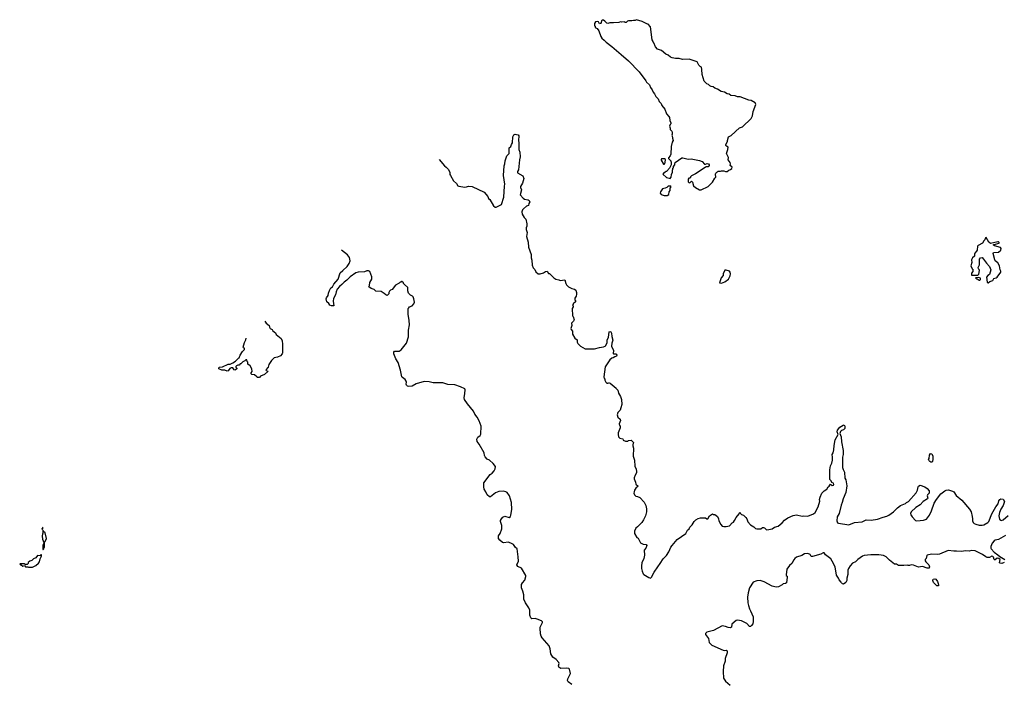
# Model space of a CAD drawing. Extents: x 1862350 to 2057294, y 212041 to 437318.
# Tile 261 of 301: x 1946142 to 1963487, y 395467 to 407150. Entities that reach past the tile are written whole.
import ezdxf

# ---------------------------------------------------------------- set-up
doc = ezdxf.new("R2010")
doc.units = 0

msp = doc.modelspace()

# ---------------------------------------------------------------- linework, layer by layer
at = {"layer": '0CON10XD'}
for points in [[(1958115, 404152), (1958145, 404153), (1958268, 404215), (1958345, 404288), (1958385, 404360), (1958402, 404378), (1958398, 404432), (1958403, 404447), (1958422, 404468), (1958435, 404470), (1958448, 404482), (1958485, 404482), (1958505, 404490), (1958545, 404488), (1958575, 404478), (1958605, 404480), (1958635, 404500), (1958665, 404510), (1958688, 404532), (1958690, 404555), (1958660, 404585), (1958662, 404615), (1958657, 404637), (1958625, 404680), (1958628, 404725), (1958593, 404793), (1958618, 404865), (1958620, 404905), (1958591, 404921), (1958582, 404935), (1958582, 404955), (1958608, 405005), (1958608, 405025), (1958628, 405085), (1958675, 405110), (1958820, 405245), (1958875, 405263), (1959025, 405410), (1959049, 405455), (1959064, 405536), (1959109, 405655), (1959106, 405676), (1959096, 405686), (1959025, 405727), (1958985, 405733), (1958835, 405790), (1958785, 405792), (1958745, 405807), (1958670, 405815), (1958639, 405839), (1958605, 405847), (1958555, 405872), (1958500, 405885), (1958435, 405927), (1958386, 405946), (1958357, 405967), (1958325, 405972), (1958300, 405985), (1958275, 406008), (1958245, 406023), (1958202, 406065), (1958167, 406187), (1958160, 406275), (1958150, 406315), (1958130, 406325), (1958105, 406350), (1958076, 406406), (1957935, 406453), (1957815, 406450), (1957758, 406468), (1957695, 406467), (1957635, 406478), (1957609, 406489), (1957566, 406526), (1957524, 406544), (1957445, 406608), (1957415, 406622), (1957375, 406630), (1957342, 406675), (1957315, 406740), (1957300, 406755), (1957300, 406765), (1957283, 406793), (1957252, 407022), (1957215, 407070), (1957187, 407077), (1957105, 407118), (1957005, 407150), (1956982, 407138), (1956955, 407138), (1956925, 407128), (1956868, 407132), (1956850, 407125), (1956825, 407100), (1956805, 407100), (1956795, 407110), (1956745, 407108), (1956725, 407112), (1956695, 407102), (1956605, 407092), (1956535, 407092), (1956505, 407083), (1956485, 407090), (1956450, 407125), (1956425, 407140), (1956405, 407140), (1956392, 407128), (1956387, 407103), (1956375, 407082), (1956355, 407080), (1956335, 407110), (1956315, 407118), (1956285, 407110), (1956270, 407085), (1956270, 407045), (1956277, 407037), (1956280, 407015), (1956313, 406993), (1956346, 406956), (1956379, 406855), (1956395, 406823), (1956440, 406790), (1956472, 406752), (1956570, 406680), (1956738, 406538), (1956864, 406425), (1957053, 406233), (1957171, 406071), (1957185, 406050), (1957234, 406005), (1957254, 405955), (1957283, 405915), (1957303, 405873), (1957326, 405845), (1957347, 405795), (1957390, 405755), (1957409, 405709), (1957441, 405675), (1957455, 405642), (1957507, 405575), (1957535, 405490), (1957575, 405448), (1957586, 405426), (1957592, 405375), (1957612, 405335), (1957612, 405318), (1957600, 405305), (1957590, 405275), (1957602, 405242), (1957602, 405215), (1957630, 405185), (1957637, 405167), (1957638, 405135), (1957630, 405115), (1957636, 405106), (1957640, 405065), (1957652, 405025), (1957638, 404995), (1957618, 404915), (1957613, 404785), (1957602, 404755), (1957573, 404717), (1957572, 404705), (1957610, 404665), (1957610, 404655), (1957620, 404645), (1957620, 404595), (1957610, 404585), (1957590, 404535), (1957535, 404480), (1957525, 404480), (1957508, 404462), (1957492, 404458), (1957472, 404432), (1957535, 404370), (1957585, 404360), (1957598, 404352), (1957620, 404375), (1957622, 404425), (1957640, 404465), (1957640, 404505), (1957650, 404515), (1957650, 404535), (1957657, 404543), (1957660, 404565), (1957680, 404595), (1957680, 404615), (1957690, 404635), (1957805, 404718), (1957825, 404720), (1957870, 404705), (1957915, 404692), (1957972, 404702), (1958119, 404669), (1958163, 404653), (1958208, 404608), (1958225, 404608), (1958255, 404618), (1958275, 404610), (1958290, 404595), (1958288, 404582), (1958268, 404562), (1958235, 404558), (1958215, 404548), (1958045, 404437), (1957975, 404400), (1957960, 404385), (1957958, 404372), (1957945, 404360), (1957932, 404358), (1957920, 404345), (1957920, 404295), (1957932, 404282), (1957945, 404280), (1957975, 404310), (1957992, 404292), (1958012, 404225), (1958044, 404194), (1958115, 404152)], [(1953532, 404691), (1953625, 404579), (1953656, 404555), (1953688, 404518), (1953720, 404465), (1953720, 404425), (1953728, 404405), (1953784, 404314), (1953834, 404264), (1953858, 404228), (1953875, 404219), (1953984, 404204), (1954014, 404206), (1954045, 404218), (1954115, 404214), (1954324, 404114), (1954386, 404036), (1954403, 404003), (1954426, 403985), (1954490, 403875), (1954515, 403850), (1954535, 403851), (1954585, 403872), (1954631, 403899), (1954670, 404025), (1954681, 404219), (1954689, 404255), (1954666, 404405), (1954676, 404575), (1954689, 404615), (1954693, 404667), (1954726, 404754), (1954767, 404795), (1954767, 404893), (1954791, 404919), (1954805, 404952), (1954821, 404985), (1954831, 405085), (1954848, 405122), (1954867, 405133), (1954895, 405130), (1954921, 405121), (1954932, 405105), (1954927, 405025), (1954934, 404984), (1954936, 404865), (1954952, 404815), (1954956, 404735), (1954945, 404685), (1954929, 404505), (1954913, 404475), (1954912, 404455), (1955003, 404403), (1955020, 404355), (1954998, 404272), (1954963, 404215), (1954963, 404195), (1954979, 404155), (1954960, 404065), (1955012, 404005), (1955035, 403993), (1955097, 403977), (1955116, 403965), (1955126, 403945), (1955110, 403915), (1955103, 403877), (1955072, 403865), (1955015, 403823), (1954999, 403805), (1954991, 403785), (1954989, 403765), (1954996, 403725), (1955030, 403665), (1955057, 403637), (1955078, 403555), (1955074, 403515), (1955064, 403485), (1955066, 403455), (1955080, 403405), (1955072, 403335), (1955096, 403235), (1955106, 403145), (1955150, 403015), (1955154, 402955), (1955166, 402915), (1955167, 402827), (1955185, 402780), (1955215, 402750), (1955235, 402710), (1955278, 402678), (1955312, 402678), (1955367, 402693), (1955403, 402717), (1955435, 402720), (1955455, 402680), (1955475, 402680), (1955550, 402605), (1955585, 402582), (1955642, 402572), (1955665, 402560), (1955745, 402570), (1955760, 402505), (1955775, 402480), (1955810, 402445), (1955870, 402415), (1955915, 402408), (1955937, 402387), (1955948, 402345), (1955948, 402315), (1955943, 402285), (1955920, 402245), (1955920, 402215), (1955930, 402205), (1955930, 402185), (1955890, 402145), (1955890, 402135), (1955880, 402125), (1955890, 402115), (1955890, 402095), (1955872, 402065), (1955880, 401935), (1955892, 401922), (1955908, 401865), (1955895, 401840), (1955862, 401805), (1955867, 401765), (1955855, 401730), (1955852, 401715), (1955858, 401698), (1955880, 401665), (1955882, 401615), (1955922, 401545), (1955960, 401515), (1955964, 401474), (1955975, 401450), (1956018, 401405), (1956105, 401353), (1956265, 401357), (1956355, 401380), (1956425, 401388), (1956455, 401402), (1956468, 401415), (1956492, 401465), (1956492, 401515), (1956513, 401555), (1956523, 401655), (1956535, 401662), (1956556, 401655), (1956566, 401634), (1956572, 401575), (1956592, 401505), (1956573, 401455), (1956569, 401405), (1956600, 401325), (1956598, 401275), (1956605, 401268), (1956645, 401268), (1956655, 401262), (1956663, 401245), (1956655, 401224), (1956624, 401216), (1956595, 401196), (1956570, 401190), (1956537, 401163), (1956455, 401038), (1956430, 400865), (1956440, 400835), (1956450, 400825), (1956450, 400805), (1956465, 400770), (1956485, 400750), (1956507, 400753), (1956515, 400760), (1956545, 400752), (1956650, 400665), (1956655, 400650), (1956680, 400625), (1956692, 400575), (1956726, 400516), (1956744, 400465), (1956746, 400375), (1956733, 400315), (1956717, 400275), (1956680, 400235), (1956668, 400195), (1956680, 400155), (1956720, 400115), (1956728, 400095), (1956702, 400035), (1956708, 400008), (1956717, 399997), (1956720, 399965), (1956682, 399875), (1956682, 399845), (1956693, 399803), (1956715, 399780), (1956765, 399770), (1956775, 399750), (1956815, 399732), (1956855, 399730), (1956865, 399740), (1956915, 399750), (1956952, 399705), (1956950, 399685), (1956940, 399675), (1956940, 399645), (1956956, 399605), (1956947, 399465), (1956973, 399393), (1956977, 399287), (1957003, 399235), (1957008, 399195), (1957007, 399175), (1956981, 399129), (1956968, 399085), (1956968, 399065), (1956989, 399009), (1956994, 398974), (1957038, 398935), (1956998, 398905), (1956972, 398865), (1956968, 398835), (1956962, 398815), (1956970, 398785), (1956995, 398760), (1957027, 398757), (1957065, 398738), (1957144, 398654), (1957170, 398595), (1957186, 398536), (1957184, 398485), (1957164, 398415), (1957128, 398342), (1957101, 398299), (1957025, 398220), (1956995, 398198), (1956973, 398143), (1956972, 398105), (1957013, 398035), (1957035, 398020), (1957050, 398000), (1957075, 397938), (1957125, 397917), (1957175, 397908), (1957188, 397895), (1957169, 397845), (1957141, 397809), (1957146, 397725), (1957134, 397665), (1957104, 397585), (1957096, 397535), (1957096, 397485), (1957105, 397440), (1957123, 397395), (1957135, 397382), (1957225, 397328), (1957255, 397320), (1957274, 397336), (1957321, 397425), (1957381, 397519), (1957426, 397574), (1957477, 397655), (1957535, 397718), (1957575, 397782), (1957612, 397865), (1957635, 397894), (1957724, 397996), (1957874, 398106), (1957905, 398162), (1957934, 398186), (1957945, 398217), (1957986, 398254), (1958023, 398317), (1958055, 398346), (1958095, 398368), (1958135, 398378), (1958225, 398378), (1958245, 398362), (1958265, 398362), (1958294, 398416), (1958345, 398448), (1958355, 398440), (1958387, 398437), (1958436, 398406), (1958452, 398365), (1958458, 398325), (1958492, 398262), (1958518, 398235), (1958545, 398226), (1958585, 398227), (1958645, 398240), (1958695, 398292), (1958715, 398302), (1958736, 398334), (1958762, 398388), (1958818, 398452), (1958825, 398480), (1958832, 398462), (1958855, 398440), (1958890, 398425), (1958936, 398386), (1958950, 398365), (1958967, 398307), (1959017, 398257), (1959074, 398224), (1959104, 398194), (1959125, 398188), (1959195, 398188), (1959228, 398212), (1959245, 398212), (1959265, 398203), (1959295, 398171), (1959337, 398173), (1959395, 398189), (1959437, 398213), (1959505, 398232), (1959575, 398291), (1959615, 398337), (1959675, 398379), (1959765, 398420), (1959825, 398434), (1959925, 398411), (1959955, 398416), (1960025, 398410), (1960125, 398448), (1960154, 398476), (1960207, 398575), (1960237, 398675), (1960232, 398705), (1960243, 398743), (1960272, 398815), (1960315, 398857), (1960358, 398882), (1960383, 398925), (1960401, 398939), (1960425, 398972), (1960455, 398951), (1960475, 398954), (1960482, 398965), (1960478, 398988), (1960451, 399001), (1960439, 399029), (1960413, 399055), (1960411, 399225), (1960424, 399295), (1960449, 399345), (1960460, 399395), (1960462, 399445), (1960456, 399495), (1960472, 399525), (1960486, 399575), (1960488, 399655), (1960508, 399752), (1960560, 399845), (1960542, 399895), (1960547, 399925), (1960592, 399978), (1960645, 400012), (1960667, 400017), (1960678, 399995), (1960680, 399955), (1960655, 399932), (1960620, 399915), (1960603, 399897), (1960590, 399865), (1960613, 399805), (1960619, 399715), (1960650, 399565), (1960650, 399495), (1960637, 399447), (1960634, 399264), (1960645, 399230), (1960670, 399185), (1960678, 399078), (1960696, 399046), (1960710, 398945), (1960693, 398825), (1960647, 398715), (1960632, 398648), (1960611, 398605), (1960580, 398455), (1960543, 398395), (1960537, 398325), (1960551, 398291), (1960564, 398284), (1960745, 398258), (1960845, 398297), (1960985, 398312), (1961055, 398342), (1961143, 398337), (1961255, 398354), (1961355, 398394), (1961415, 398407), (1961455, 398428), (1961536, 398484), (1961606, 398554), (1961660, 398595), (1961745, 398630), (1961763, 398647), (1961798, 398665), (1961935, 398822), (1961957, 398865), (1961968, 398925), (1961975, 398936), (1962005, 398954), (1962088, 398928), (1962128, 398898), (1962160, 398855), (1962162, 398815), (1962133, 398787), (1962130, 398765), (1962137, 398725), (1962132, 398715), (1962055, 398667), (1962004, 398606), (1961928, 398562), (1961843, 398485), (1961832, 398455), (1961838, 398435), (1961863, 398395), (1961923, 398333), (1961945, 398326), (1962065, 398336), (1962114, 398356), (1962167, 398425), (1962206, 398505), (1962252, 398638), (1962293, 398705), (1962370, 398805), (1962436, 398854), (1962465, 398868), (1962505, 398870), (1962575, 398852), (1962596, 398835), (1962637, 398775), (1962740, 398690), (1962875, 398533), (1962901, 398485), (1962921, 398405), (1962928, 398365), (1962926, 398325), (1962936, 398296), (1962958, 398278), (1962985, 398266), (1963045, 398252), (1963095, 398251), (1963125, 398256), (1963199, 398295), (1963216, 398314), (1963269, 398451), (1963338, 398572), (1963380, 398625), (1963393, 398677)], [(1957495, 404604), (1957506, 404615), (1957519, 404675), (1957516, 404686), (1957498, 404698), (1957455, 404702), (1957445, 404698), (1957440, 404685), (1957443, 404675), (1957485, 404609), (1957495, 404604)], [(1957545, 404052), (1957578, 404075), (1957583, 404117), (1957600, 404145), (1957600, 404185), (1957620, 404205), (1957615, 404220), (1957563, 404217), (1957540, 404195), (1957515, 404182), (1957465, 404170), (1957428, 404122), (1957422, 404095), (1957442, 404075), (1957495, 404053), (1957545, 404052)], [(1963195, 402518), (1963205, 402520), (1963230, 402540), (1963285, 402559), (1963304, 402596), (1963345, 402605), (1963363, 402615), (1963426, 402705), (1963426, 402725), (1963416, 402746), (1963404, 402815), (1963375, 402867), (1963328, 402905), (1963318, 402925), (1963290, 403035), (1963298, 403052), (1963385, 403056), (1963428, 403095), (1963430, 403120), (1963417, 403137), (1963315, 403170), (1963292, 403185), (1963306, 403194), (1963395, 403214), (1963395, 403230), (1963385, 403240), (1963375, 403241), (1963245, 403207), (1963215, 403232), (1963165, 403316), (1963155, 403308), (1963143, 403275), (1963125, 403255), (1963105, 403217), (1963025, 403175), (1963015, 403165), (1963007, 403093), (1962997, 403073), (1962965, 403040), (1962961, 403021), (1962964, 402985), (1962929, 402955), (1962911, 402925), (1962916, 402875), (1962898, 402815), (1962922, 402762), (1962940, 402745), (1962930, 402735), (1962930, 402715), (1962910, 402685), (1962910, 402655), (1962915, 402650), (1963005, 402650), (1963020, 402655), (1963035, 402670), (1963050, 402735), (1963045, 402750), (1963030, 402765), (1963028, 402785), (1963047, 402835), (1963052, 402935), (1963065, 402958), (1963095, 402962), (1963122, 402935), (1963170, 402865), (1963224, 402804), (1963248, 402745), (1963226, 402664), (1963194, 402646), (1963174, 402616), (1963185, 402530), (1963195, 402518)], [(1955868, 395448), (1955805, 395494), (1955792, 395515), (1955798, 395545), (1955843, 395637), (1955828, 395715), (1955815, 395726), (1955771, 395731), (1955676, 395726), (1955641, 395751), (1955636, 395775), (1955646, 395815), (1955641, 395835), (1955595, 395886), (1955536, 395926), (1955498, 395985), (1955485, 396075), (1955469, 396125), (1955348, 396265), (1955330, 396295), (1955318, 396338), (1955309, 396435), (1955313, 396457), (1955354, 396535), (1955351, 396551), (1955334, 396564), (1955260, 396595), (1955223, 396607), (1955165, 396602), (1955145, 396620), (1955128, 396668), (1955127, 396755), (1955110, 396795), (1955052, 396882), (1955020, 396945), (1955020, 397025), (1955006, 397086), (1954979, 397149), (1954984, 397206), (1955000, 397235), (1955038, 397282), (1955058, 397345), (1955056, 397365), (1954979, 397495), (1954915, 397524), (1954898, 397555), (1954926, 397615), (1954924, 397695), (1954907, 397835), (1954878, 397858), (1954838, 397908), (1954815, 397924), (1954755, 397949), (1954665, 397940), (1954645, 397944), (1954597, 397987), (1954577, 398015), (1954579, 398065), (1954604, 398105), (1954634, 398185), (1954633, 398245), (1954611, 398315), (1954614, 398335), (1954630, 398365), (1954650, 398390), (1954685, 398409), (1954765, 398388), (1954785, 398402), (1954796, 398424), (1954812, 398525), (1954805, 398650), (1954770, 398765), (1954728, 398825), (1954705, 398839), (1954665, 398850), (1954585, 398844), (1954525, 398819), (1954435, 398752), (1954415, 398750), (1954374, 398785), (1954356, 398836), (1954326, 398885), (1954317, 398927), (1954320, 398995), (1954430, 399140), (1954463, 399167), (1954500, 399210), (1954516, 399245), (1954521, 399285), (1954485, 399334), (1954417, 399395), (1954374, 399414), (1954340, 399455), (1954330, 399475), (1954322, 399525), (1954236, 399675), (1954201, 399725), (1954197, 399763), (1954215, 399801), (1954255, 399832), (1954266, 399854), (1954271, 399995), (1954235, 400090), (1954202, 400155), (1954162, 400205), (1954137, 400257), (1954028, 400389), (1953980, 400465), (1953970, 400495), (1953984, 400566), (1953988, 400635), (1953983, 400653), (1953905, 400688), (1953805, 400722), (1953685, 400726), (1953594, 400754), (1953425, 400756), (1953356, 400776), (1953265, 400781), (1953125, 400739), (1953055, 400700), (1952995, 400690), (1952975, 400698), (1952956, 400715), (1952951, 400735), (1952956, 400766), (1952950, 400785), (1952931, 400815), (1952885, 400849), (1952875, 400864), (1952852, 400982), (1952806, 401116), (1952768, 401178), (1952730, 401265), (1952730, 401295), (1952745, 401314), (1952825, 401314), (1952863, 401335), (1952957, 401455), (1952988, 401565), (1952990, 401685), (1953010, 401780), (1953005, 401855), (1952983, 401965), (1952987, 402063), (1952994, 402076), (1953006, 402094), (1953055, 402112), (1953086, 402145), (1953097, 402175), (1953087, 402237), (1953075, 402270), (1953063, 402283), (1953025, 402302), (1952991, 402335), (1952979, 402375), (1952978, 402435), (1952920, 402485), (1952900, 402505), (1952900, 402515), (1952875, 402538), (1952865, 402540), (1952855, 402530), (1952845, 402530), (1952827, 402513), (1952762, 402475), (1952705, 402402), (1952675, 402390), (1952657, 402373), (1952642, 402345), (1952642, 402325), (1952635, 402310), (1952615, 402292), (1952594, 402304), (1952565, 402332), (1952510, 402365), (1952415, 402372), (1952388, 402398), (1952335, 402418), (1952290, 402445), (1952302, 402468), (1952310, 402525), (1952346, 402584), (1952347, 402625), (1952312, 402715), (1952289, 402729), (1952255, 402727), (1952215, 402713), (1952106, 402706), (1952065, 402696), (1951965, 402621), (1951907, 402563), (1951855, 402527), (1951815, 402489), (1951773, 402455), (1951735, 402404), (1951714, 402356), (1951707, 402305), (1951668, 402242), (1951661, 402195), (1951676, 402114), (1951635, 402110), (1951605, 402122), (1951587, 402155), (1951554, 402185), (1951542, 402235), (1951547, 402255), (1951577, 402293), (1951579, 402335), (1951600, 402385), (1951625, 402428), (1951655, 402447), (1951678, 402495), (1951749, 402581), (1951788, 402695), (1951835, 402732), (1951908, 402805), (1951944, 402856), (1951964, 402905), (1951952, 402965), (1951915, 403011), (1951810, 403090), (1951808, 403091)], [(1958505, 402514), (1958565, 402532), (1958626, 402584), (1958655, 402638), (1958663, 402675), (1958660, 402705), (1958645, 402722), (1958585, 402740), (1958565, 402740), (1958555, 402730), (1958532, 402675), (1958532, 402648), (1958501, 402605), (1958470, 402515), (1958505, 402514)], [(1963055, 402564), (1963068, 402575), (1963065, 402598), (1963035, 402610), (1962982, 402608), (1962995, 402590), (1963008, 402588), (1963044, 402564), (1963055, 402564)], [(1950459, 401844), (1950485, 401808), (1950536, 401766), (1950544, 401734), (1950556, 401716), (1950588, 401695), (1950600, 401675), (1950648, 401635), (1950658, 401605), (1950745, 401540), (1950766, 401495), (1950772, 401435), (1950774, 401286), (1950766, 401265), (1950735, 401230), (1950685, 401210), (1950622, 401195), (1950575, 401148), (1950531, 401079), (1950520, 401035), (1950480, 400985), (1950482, 400972), (1950508, 400968), (1950510, 400955), (1950455, 400903), (1950385, 400872), (1950365, 400853), (1950345, 400848), (1950323, 400853), (1950320, 400865), (1950278, 400898), (1950233, 400903), (1950220, 400915), (1950222, 400935), (1950237, 400957), (1950232, 401002), (1950200, 401055), (1950160, 401085), (1950162, 401122), (1950150, 401135), (1950145, 401160), (1950125, 401160), (1950108, 401142), (1950072, 401128), (1950035, 401090), (1950025, 401090), (1950005, 401070), (1949985, 401070), (1949975, 401060), (1949962, 401058), (1949950, 401045), (1949950, 401035), (1949967, 401017), (1949967, 401005), (1949945, 400984), (1949931, 400981), (1949917, 400987), (1949895, 401020), (1949865, 401020), (1949841, 401009), (1949815, 400968), (1949795, 400960), (1949755, 400978), (1949705, 400978), (1949650, 401005), (1949655, 401030), (1949712, 401038), (1949815, 401088), (1949852, 401088), (1949894, 401106), (1949943, 401137), (1949995, 401190), (1950010, 401195), (1950024, 401246), (1950064, 401306), (1950100, 401345), (1950100, 401365), (1950085, 401370), (1950078, 401385), (1950104, 401466), (1950126, 401514), (1950132, 401542)], [(1962195, 399357), (1962175, 399370), (1962160, 399385), (1962154, 399405), (1962163, 399427), (1962168, 399485), (1962185, 399510), (1962210, 399505), (1962228, 399468), (1962229, 399405), (1962224, 399376), (1962215, 399360), (1962195, 399357)], [(1963393, 398677), (1963407, 398703), (1963425, 398712), (1963465, 398710), (1963488, 398665), (1963469, 398595), (1963425, 398535), (1963401, 398475), (1963391, 398415), (1963394, 398385), (1963403, 398355), (1963425, 398337), (1963436, 398334), (1963465, 398343), (1963555, 398418)], [(1946526, 398196), (1946530, 398185), (1946545, 398180), (1946550, 398185), (1946547, 398207), (1946545, 398213)], [(1946555, 397820), (1946567, 397833), (1946568, 397852), (1946578, 397865), (1946580, 397955), (1946588, 397962), (1946612, 398015), (1946590, 398115), (1946562, 398142), (1946555, 398160), (1946550, 398155), (1946550, 398105), (1946543, 398097), (1946537, 398055), (1946542, 398005), (1946557, 397977), (1946560, 397955), (1946570, 397945), (1946550, 397895), (1946550, 397825), (1946555, 397820)], [(1963505, 398069), (1963385, 397996), (1963324, 397986), (1963308, 397975), (1963275, 397931), (1963249, 397875), (1963247, 397847), (1963253, 397833), (1963305, 397773), (1963375, 397729), (1963408, 397698), (1963496, 397646)], [(1946295, 397510), (1946365, 397513), (1946425, 397538), (1946475, 397582), (1946492, 397608), (1946502, 397655), (1946528, 397705), (1946525, 397730), (1946515, 397730), (1946502, 397708), (1946454, 397716), (1946425, 397678), (1946385, 397658), (1946355, 397628), (1946320, 397615), (1946290, 397595), (1946290, 397575), (1946275, 397560), (1946235, 397560), (1946225, 397570), (1946142, 397568), (1946155, 397550), (1946165, 397550), (1946195, 397530), (1946225, 397540), (1946245, 397520), (1946285, 397520), (1946295, 397510)], [(1963487, 397595), (1963445, 397574), (1963415, 397579), (1963400, 397590), (1963411, 397645), (1963393, 397663), (1963362, 397668), (1963325, 397638), (1963315, 397638), (1963306, 397646), (1963296, 397685), (1963285, 397698), (1963265, 397702), (1963228, 397682), (1963184, 397684), (1963162, 397692), (1963102, 397735), (1962975, 397799), (1962905, 397803), (1962873, 397793), (1962805, 397797), (1962735, 397787), (1962645, 397794), (1962595, 397790), (1962495, 397803), (1962345, 397742), (1962305, 397734), (1962205, 397740), (1962130, 397725), (1962120, 397715), (1962110, 397665), (1962093, 397647), (1962092, 397625), (1962102, 397605), (1962158, 397555), (1962168, 397515), (1962160, 397495), (1962125, 397493), (1962045, 397522), (1961974, 397514), (1961887, 397547), (1961845, 397552), (1961815, 397538), (1961795, 397538), (1961775, 397548), (1961715, 397538), (1961625, 397538), (1961585, 397562), (1961555, 397562), (1961462, 397635), (1961408, 397695), (1961358, 397718), (1961275, 397729), (1961135, 397729), (1961015, 397717), (1960988, 397705), (1960904, 397646), (1960865, 397606), (1960815, 397580), (1960774, 397536), (1960742, 397488), (1960732, 397458), (1960732, 397385), (1960713, 397315), (1960712, 397275), (1960696, 397244), (1960655, 397210), (1960635, 397220), (1960620, 397235), (1960615, 397250), (1960577, 397287), (1960567, 397315), (1960530, 397370), (1960508, 397515), (1960452, 397615), (1960428, 397655), (1960338, 397728), (1960313, 397763), (1960295, 397766), (1960257, 397743), (1960105, 397700), (1960085, 397701), (1960073, 397725), (1960065, 397737), (1960025, 397749), (1959965, 397748), (1959921, 397719), (1959827, 397685), (1959796, 397665), (1959778, 397642), (1959743, 397575), (1959705, 397540), (1959653, 397477), (1959641, 397375), (1959644, 397364), (1959660, 397350), (1959662, 397335), (1959648, 397235), (1959630, 397225), (1959592, 397218), (1959571, 397199), (1959510, 397165), (1959465, 397158), (1959395, 397177), (1959258, 397255), (1959185, 397276), (1959125, 397272), (1959064, 397246), (1958999, 397145), (1958975, 397060), (1958964, 396985), (1958968, 396885), (1958978, 396835), (1958998, 396775), (1959016, 396745), (1959061, 396635), (1959064, 396555), (1959054, 396515), (1959035, 396484), (1959015, 396466), (1958995, 396466), (1958948, 396518), (1958915, 396536), (1958855, 396564), (1958785, 396580), (1958765, 396572), (1958688, 396505), (1958678, 396455), (1958665, 396442), (1958625, 396449), (1958575, 396468), (1958514, 396476), (1958365, 396394), (1958245, 396367), (1958220, 396345), (1958222, 396325), (1958274, 396254), (1958290, 396185), (1958335, 396136), (1958535, 396048), (1958565, 396044), (1958585, 396050), (1958605, 396038), (1958606, 396005), (1958569, 395905), (1958569, 395879), (1958569, 395855), (1958539, 395775), (1958534, 395675), (1958541, 395555), (1958575, 395504), (1958655, 395432)], [(1962325, 397180), (1962300, 397185), (1962242, 397242), (1962228, 397275), (1962235, 397300), (1962265, 397308), (1962279, 397299), (1962308, 397258), (1962322, 397225), (1962330, 397195), (1962325, 397180)]]:
    msp.add_lwpolyline(points, dxfattribs=at)

doc.saveas('drawing.dxf')
